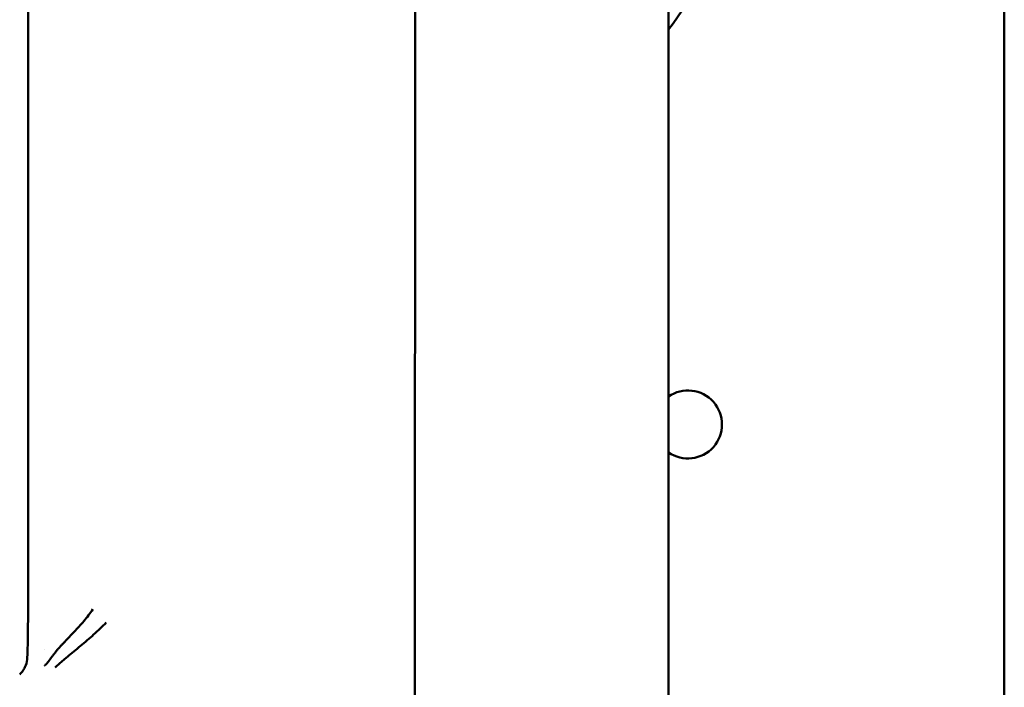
# Model space of a CAD drawing. Header units: millimetres. Extents: x 0 to 14369, y -869 to 2970.
# Tile 353 of 656: x 2115 to 2166, y 929 to 964. Entities that reach past the tile are written whole.
import ezdxf

# ---------------------------------------------------------------- set-up
doc = ezdxf.new("R2010")
doc.units = ezdxf.units.MM
doc.header["$LTSCALE"] = 10
doc.layers.add('Sichtbar (ISO)', color=7, linetype='Continuous', lineweight=50)

msp = doc.modelspace()

# ---------------------------------------------------------------- linework, layer by layer
at = {"layer": 'Sichtbar (ISO)'}
for p, q in [((2165.818, 1125.965), (2165.818, 641.735)), ((2135.441, 925.033), (2135.498, 1052.611)), ((2148.518, 1052.209), (2148.518, 916.635)), ((2115.518, 1050.848), (2115.518, 933.18)), ((2116.365, 931.288), (2116.365, 931.288))]:
    msp.add_line(p, q, dxfattribs=at)
for centre, radius, start, end in [((2141.518, 968.885), 9, 321.0576, 38.9424), ((2141.518, 968.885), 9, 321.0576, 38.9424), ((2149.518, 942.885), 1.75, 235.1501, 124.8499), ((2149.518, 942.885), 1.75, 235.1501, 124.8499)]:
    msp.add_arc(centre, radius, start, end, dxfattribs=at)
msp.add_ellipse((2115.413, 933.075), major_axis=(-0.004, -2.83), ratio=0.037007, start_param=0.663128, end_param=1.607888, dxfattribs=at)
for points, knots in [([(2116.972, 931.211), (2116.98, 931.222), (2116.997, 931.242), (2117.024, 931.274), (2117.077, 931.336), (2117.182, 931.455), (2117.296, 931.579), (2117.411, 931.702), (2117.653, 931.956), (2117.894, 932.208), (2118.148, 932.48), (2118.396, 932.761), (2118.636, 933.057), (2118.787, 933.266), (2118.86, 933.373)], [0.0000001, 0.0000001, 0.0000001, 0.0000001, 0.0382391, 0.0764257, 0.1303388, 0.2063681, 0.2821562, 0.3577533, 0.4644057, 0.5711377, 0.6779271, 0.7848441, 0.8921048, 0.9999984, 0.9999984, 0.9999984, 0.9999984]), ([(2116.913, 930.364), (2116.925, 930.376), (2116.95, 930.399), (2117, 930.446), (2117.089, 930.527), (2117.219, 930.642), (2117.38, 930.78), (2117.599, 930.964), (2117.88, 931.196), (2118.334, 931.573), (2118.788, 931.963), (2119.229, 932.369), (2119.444, 932.578), (2119.549, 932.684)], [0, 0, 0, 0, 0.015502, 0.031007, 0.062029, 0.12412, 0.186288, 0.248533, 0.373318, 0.498952, 0.750275, 0.875389, 1, 1, 1, 1]), ([(2116.972, 931.211), (2116.962, 931.198), (2116.951, 931.184), (2116.941, 931.171), (2116.931, 931.158), (2116.921, 931.145), (2116.911, 931.131), (2116.892, 931.106), (2116.873, 931.08), (2116.854, 931.055), (2116.817, 931.007), (2116.781, 930.96), (2116.747, 930.915), (2116.681, 930.829), (2116.621, 930.751), (2116.567, 930.685), (2116.515, 930.621), (2116.471, 930.569), (2116.437, 930.534), (2116.419, 930.516), (2116.404, 930.502), (2116.393, 930.493), (2116.387, 930.488), (2116.381, 930.484), (2116.377, 930.481), (2116.372, 930.478), (2116.368, 930.476), (2116.366, 930.475)], [0.0000571, 0.0000571, 0.0000571, 0.0000571, 0.0340806, 0.0340806, 0.0340806, 0.0677696, 0.0677696, 0.0677696, 0.1340193, 0.1340193, 0.1340193, 0.2623642, 0.2623642, 0.2623642, 0.5056672, 0.5056672, 0.5056672, 0.7426536, 0.7426536, 0.7426536, 0.8674389, 0.8674389, 0.8674389, 0.9326219, 0.9326219, 0.9326219, 1, 1, 1, 1]), ([(2115.088, 930.011), (2115.121, 930.044), (2115.149, 930.076), (2115.201, 930.137), (2115.224, 930.167), (2115.288, 930.259), (2115.324, 930.32), (2115.417, 930.513), (2115.456, 930.651), (2115.472, 930.805), (2115.473, 930.824), (2115.474, 930.844)], [0.4099775, 0.4099775, 0.4099775, 0.4099775, 0.4239015, 0.4239015, 0.4378256, 0.4378256, 0.4656737, 0.4656737, 0.52137, 0.52137, 0.529355, 0.529355, 0.529355, 0.529355])]:
    msp.add_open_spline(points, degree=3, knots=knots, dxfattribs=at)

doc.saveas('drawing.dxf')
